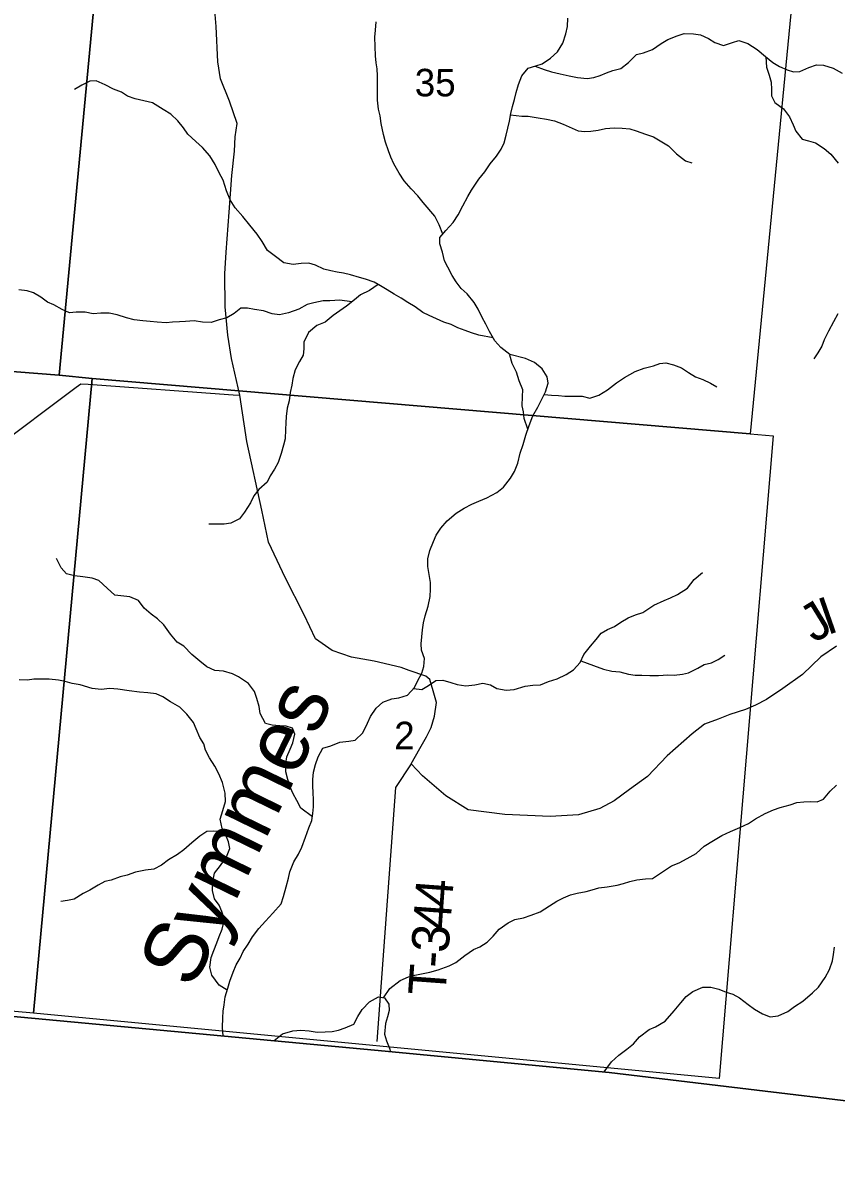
# Model space of a CAD drawing. Extents: x 1715311 to 2083412, y 146837 to 553079.
# Drawn here: x 1970212 to 1976745, y 307641 to 316815 of the extents above; entities that cross this region are included whole.
import ezdxf

# ---------------------------------------------------------------- set-up
doc = ezdxf.new("R2010")
doc.units = 0
for name, color, linetype in [('GM_X_Adjacent_County', 7, 'Continuous'), ('GM_X_County', 7, 'Continuous'), ('GM_X_County_Road', 7, 'Continuous'), ('GM_X_County_Road_Text', 7, 'Continuous'), ('GM_X_Major_River', 7, 'Continuous'), ('GM_X_Major_River_Text', 7, 'Continuous'), ('GM_X_Minor_River', 7, 'Continuous'), ('GM_X_Section', 7, 'Continuous'), ('GM_X_Section_Text', 7, 'Continuous'), ('GM_X_Township', 7, 'Continuous'), ('GM_X_Township_Road', 7, 'Continuous'), ('GM_X_Township_Road_Text', 7, 'Continuous')]:
    doc.layers.add(name, color=color, linetype=linetype)

msp = doc.modelspace()

# ---------------------------------------------------------------- linework, layer by layer
at = {"layer": 'GM_X_Adjacent_County'}
msp.add_lwpolyline([(1962033.5, 309585.4), (1968500, 308993.3), (1969333.1, 308914.5), (1969792.9, 308867.9), (1973036.6, 308563.8), (1974921.4, 308385.3), (1978099, 308006.1), (1980094.8, 307768), (1981158.3, 307641.1), (1981333.8, 309559.5), (1981413.6, 310431.3), (1981491.3, 311279.7), (1981647.4, 312985.2), (1981968.5, 316493.7), (1982170.3, 318699.4), (1982895.7, 327173.9), (1982963.5, 327965.4), (1983031.4, 328758.3), (1983804.4, 337791.6), (1984006.9, 340156)], dxfattribs=at)
at = {"layer": 'GM_X_County'}
msp.add_lwpolyline([(1984006.9, 340156), (1983804.4, 337791.6), (1983031.4, 328758.3), (1982963.5, 327965.4), (1982895.7, 327173.9), (1982170.3, 318699.4), (1981968.5, 316493.7), (1981647.4, 312985.2), (1981491.3, 311279.7), (1981413.6, 310431.3), (1981333.8, 309559.5), (1981158.3, 307641.1), (1980094.8, 307768), (1978099, 308006.1), (1974921.4, 308385.3), (1973036.6, 308563.8), (1969792.9, 308867.9), (1969333.1, 308914.5), (1968500, 308993.3), (1962033.5, 309585.4)], dxfattribs=at)
at = {"layer": 'GM_X_County_Road'}
for points in [[(1973314.3, 311614.6), (1973250.7, 311637.1), (1973033.7, 311688.9), (1972853, 311720.9), (1972696.1, 311773.3), (1972562.9, 311868.1), (1972470.6, 312061.6), (1972319.1, 312360.8), (1972255.5, 312496.5), (1972185.8, 312644.2), (1972130.9, 312900.3), (1972010.7, 313452.6), (1971953.9, 313823.9), (1971889.3, 314119.2), (1971859.2, 314307.4), (1971836.7, 314533.8), (1971835.8, 314798.6), (1971846, 314973.2), (1971870.6, 315294.4), (1971891.4, 315587.5), (1971913.4, 315784.3), (1971918.1, 315898.7), (1971933, 316005.2), (1971870.9, 316187), (1971800.9, 316364.8), (1971777.4, 316500.9), (1971766.3, 316785.6), (1971750.2, 316978)], [(1976747.8, 311808.8), (1976620.5, 311723.2), (1976473.7, 311581.1), (1976316.6, 311469), (1976185.3, 311379.3), (1976095.6, 311336.2), (1976015.8, 311301.1), (1975892, 311259.6), (1975796.2, 311222.4), (1975688.4, 311183.1), (1975587.1, 311103.8), (1975388.6, 310929), (1975230, 310762.8), (1975084.9, 310656.8), (1974961.6, 310567.2), (1974846.1, 310505.7), (1974676.3, 310455.7), (1974448, 310441.1), (1974083.1, 310457), (1973788.1, 310493.8), (1973608.5, 310606.1), (1973422.4, 310766.5), (1973330.7, 310864.1), (1973402, 310986.9), (1973453.1, 311081.8), (1973492.4, 311156.4), (1973517.4, 311247), (1973534.3, 311357.5), (1973507.2, 311449.5), (1973482.2, 311541.5), (1973447.9, 311567.2), (1973314.8, 311614.4), (1973314.3, 311614.6)]]:
    msp.add_lwpolyline(points, dxfattribs=at)
at = {"layer": 'GM_X_Major_River'}
for points in [[(1973902.3, 314447.3), (1973868.2, 314515.4), (1973836.2, 314569.5), (1973782.2, 314637.5), (1973732.1, 314681.6), (1973692.1, 314735.7), (1973660.1, 314785.7), (1973626.1, 314851.8), (1973598, 314903.9), (1973582, 314974), (1973562, 315040.1), (1973562, 315090.2), (1973610.1, 315146.3), (1973668.2, 315210.4), (1973708.2, 315272.5), (1973746.3, 315344.7), (1973786.4, 315418.8), (1973816.4, 315470.9), (1973874.5, 315559.1), (1973922.6, 315617.2), (1973966.6, 315681.3), (1974016.7, 315743.4), (1974054.8, 315801.5), (1974078.8, 315851.6), (1974094.8, 315913.7), (1974108.9, 315969.8), (1974120.9, 316023.9), (1974130.9, 316086), (1974145, 316142.1), (1974161, 316198.2), (1974175, 316256.3), (1974193.1, 316318.4), (1974221.1, 316388.6), (1974271.2, 316450.7), (1974333.3, 316468.7), (1974383.3, 316484.8), (1974451.4, 316530.9), (1974507.5, 316583), (1974549.5, 316651.1), (1974573.6, 316727.3), (1974585.6, 316785.4), (1974589.6, 316851.5)], [(1971820.3, 308680), (1971816.5, 308747.2), (1971818.5, 308823.3), (1971820.5, 308877.4), (1971828.5, 308927.5), (1971836.6, 308991.6), (1971858.6, 309063.7), (1971874.6, 309119.8), (1971900.7, 309191.9), (1971924.7, 309250), (1971956.8, 309302.1), (1971982.8, 309356.2), (1972022.9, 309416.3), (1972056.9, 309474.5), (1972107, 309540.6), (1972161.1, 309600.7), (1972221.2, 309664.8), (1972287.3, 309741), (1972305.3, 309799.1), (1972327.3, 309875.2), (1972345.4, 309945.3), (1972355.4, 309997.4), (1972389.4, 310077.6), (1972425.5, 310139.7), (1972453.6, 310195.8), (1972483.6, 310273.9), (1972509.7, 310350.1), (1972533.7, 310408.2), (1972541.7, 310466.3), (1972545.7, 310518.3), (1972547.8, 310578.5), (1972543.8, 310630.5), (1972541.8, 310686.6), (1972541.8, 310738.7), (1972545.8, 310796.8), (1972563.8, 310858.9), (1972583.9, 310919), (1972621.9, 310989.1), (1972686, 311009.2), (1972758.1, 311039.3), (1972830.2, 311047.3), (1972882.3, 311053.3), (1972942.3, 311113.5), (1972980.4, 311191.6), (1973004.4, 311243.7), (1973050.5, 311311.8), (1973104.6, 311359.9), (1973176.7, 311386), (1973232.7, 311394), (1973302.8, 311414.1), (1973356.9, 311476.2), (1973382.9, 311528.3), (1973417, 311592.4), (1973433, 311644.5), (1973437.1, 311708.6), (1973413, 311776.7), (1973411.1, 311828.8), (1973417.1, 311884.9), (1973423.1, 311939), (1973431.1, 311995.1), (1973443.1, 312051.2), (1973467.2, 312131.3), (1973483.2, 312207.5), (1973487.3, 312267.6), (1973485.3, 312319.6), (1973465.3, 312449.8), (1973465.3, 312510), (1973481.3, 312578.1), (1973509.4, 312650.2), (1973531.4, 312700.3), (1973569.5, 312756.4), (1973621.5, 312814.5), (1973691.6, 312876.6), (1973755.7, 312916.7), (1973817.8, 312948.8), (1973875.9, 312972.9), (1973939.9, 312998.9), (1974018, 313043), (1974072.1, 313087.1), (1974130.2, 313157.3), (1974160.2, 313211.4), (1974188.3, 313279.5), (1974206.3, 313357.6), (1974230.4, 313429.7), (1974252.4, 313503.9), (1974278.5, 313582), (1974308.5, 313658.1), (1974348.6, 313728.3), (1974376.6, 313782.4), (1974410.7, 313852.5), (1974430.7, 313920.6), (1974422.7, 313970.7), (1974382.7, 314034.8), (1974320.6, 314086.8), (1974250.6, 314118.9), (1974122.4, 314150.9), (1974052.4, 314206.9), (1974004.3, 314261), (1973960.3, 314335.1), (1973930.3, 314395.2), (1973902.3, 314447.3)]]:
    msp.add_lwpolyline(points, dxfattribs=at)
at = {"layer": 'GM_X_Minor_River'}
for points in [[(1973585.9, 315118.1), (1973556.1, 315192.3), (1973520, 315262.5), (1973427.9, 315370.6), (1973383.9, 315424.7), (1973329.9, 315482.7), (1973273.8, 315544.8), (1973233.8, 315606.9), (1973191.8, 315683), (1973167.7, 315737.1), (1973149.7, 315787.2), (1973125.7, 315855.3), (1973107.7, 315917.4), (1973089.7, 316007.5), (1973081.7, 316067.6), (1973069.7, 316121.7), (1973061.7, 316193.8), (1973061.8, 316390.1), (1973057.8, 316444.2), (1973049.8, 316494.3), (1973045.8, 316550.4), (1973041.8, 316624.5), (1973039.8, 316698.6), (1973043.9, 316756.7), (1973049.9, 316822.8)], [(1974327.7, 316467.1), (1974399.3, 316438.7), (1974457.4, 316420.7), (1974527.5, 316404.7), (1974601.5, 316388.7), (1974667.6, 316374.7), (1974743.7, 316366.7), (1974797.8, 316376.8), (1974849.8, 316392.8), (1974899.9, 316412.9), (1974952, 316430.9), (1975014, 316447), (1975078.1, 316495.1), (1975142.2, 316559.2), (1975198.3, 316573.2), (1975270.4, 316599.3), (1975340.4, 316649.4), (1975392.5, 316681.5), (1975466.6, 316711.6), (1975522.7, 316729.6), (1975598.8, 316727.7), (1975654.8, 316719.7), (1975718.9, 316689.6), (1975770.9, 316655.6), (1975839, 316633.6), (1975913.1, 316657.7), (1975963.2, 316671.7), (1976035.2, 316649.7), (1976111.3, 316601.7), (1976177.4, 316543.6), (1976235.4, 316497.5), (1976289.5, 316463.5), (1976351.5, 316437.5), (1976401.6, 316421.5), (1976453.7, 316423.5), (1976525.7, 316455.6), (1976587.8, 316477.6), (1976643.9, 316475.7), (1976720, 316449.6), (1976792, 316409.6)], [(1976179, 316542.3), (1976185.4, 316457.5), (1976207.4, 316395.4), (1976223.4, 316337.3), (1976225.4, 316279.2), (1976225.3, 316229.1), (1976253.4, 316175), (1976321.4, 316123), (1976369.5, 316058.9), (1976399.5, 315994.8), (1976421.5, 315944.7), (1976471.5, 315880.6), (1976521.6, 315866.6), (1976577.7, 315850.6), (1976647.7, 315804.6), (1976701.8, 315760.5), (1976761.8, 315688.4)], [(1973989.7, 314285.7), (1973874.2, 314307), (1973816.1, 314325), (1973766.1, 314343), (1973706, 314365.1), (1973652, 314391.1), (1973593.9, 314411.1), (1973533.8, 314437.1), (1973475.8, 314463.1), (1973425.7, 314489.1), (1973363.7, 314533.2), (1973305.6, 314569.2), (1973251.6, 314603.3), (1973195.5, 314635.3), (1973137.5, 314669.3), (1973085.4, 314701.4), (1973033.3, 314733.4), (1972965.3, 314757.4), (1972915.2, 314769.4), (1972843.1, 314791.4), (1972787.1, 314803.4), (1972737, 314811.4), (1972685, 314823.4), (1972628.9, 314835.4), (1972562.8, 314869.4), (1972508.8, 314883.4), (1972446.7, 314881.4), (1972382.6, 314873.4), (1972308.6, 314887.4), (1972240.5, 314939.4), (1972178.4, 314985.5), (1972134.4, 315057.6), (1972094.4, 315117.6), (1972034.3, 315189.8), (1971978.3, 315259.8), (1971918.2, 315327.9), (1971878.2, 315394), (1971848.2, 315466.1), (1971820.2, 315550.2), (1971790.2, 315610.3), (1971758.1, 315678.4), (1971714.1, 315746.5), (1971656.1, 315812.6), (1971602, 315862.7), (1971537.9, 315920.7), (1971503.9, 315970.8), (1971457.9, 316028.9), (1971401.8, 316080.9), (1971339.8, 316119), (1971253.7, 316173), (1971183.6, 316189), (1971115.5, 316205), (1971053.5, 316225), (1971003.4, 316257.1), (1970941.4, 316283.1), (1970873.3, 316317.1), (1970801.2, 316349.1), (1970749.2, 316345.1), (1970685.1, 316313), (1970627, 316279)], [(1974129.4, 316076.5), (1974221, 316066), (1974271.1, 316064), (1974351.2, 316052.1), (1974419.2, 316042.1), (1974483.3, 316028.1), (1974551.4, 316002.1), (1974623.5, 315970), (1974673.5, 315948), (1974725.6, 315942), (1974775.6, 315946.1), (1974833.7, 315954.1), (1974891.8, 315966.1), (1974961.8, 315972.2), (1975025.9, 315968.2), (1975088, 315962.2), (1975138, 315946.2), (1975212.1, 315920.2), (1975278.2, 315898.2), (1975330.2, 315868.2), (1975398.3, 315828.1), (1975462.4, 315764), (1975534.4, 315706), (1975584.5, 315690)], [(1972855, 314573.3), (1972759, 314587), (1972678.9, 314581), (1972624.8, 314581), (1972548.8, 314566.9), (1972496.7, 314552.9), (1972428.6, 314514.8), (1972346.5, 314484.7), (1972274.4, 314468.7), (1972214.4, 314476.6), (1972146.3, 314500.7), (1972074.2, 314512.6), (1972016.1, 314522.6), (1971964.1, 314524.6), (1971910, 314480.5), (1971849.9, 314444.5), (1971789.9, 314428.4), (1971725.8, 314408.3), (1971655.7, 314410.3), (1971589.6, 314422.3), (1971519.5, 314416.3), (1971469.5, 314414.3), (1971415.4, 314410.2), (1971363.4, 314406.2), (1971291.3, 314410.2), (1971235.2, 314416.2), (1971177.2, 314422.1), (1971105.1, 314430.1), (1971045, 314446.1), (1970968.9, 314470.1), (1970904.9, 314482.1), (1970838.8, 314482.1), (1970776.7, 314478.1), (1970712.6, 314492.1), (1970640.6, 314490), (1970586.5, 314486), (1970528.4, 314512), (1970460.4, 314550.1), (1970410.3, 314572.1), (1970356.3, 314612.1), (1970298.2, 314646.2), (1970248.2, 314662.2), (1970180.1, 314670.2)], [(1973066.9, 314712.8), (1972995.3, 314665.3), (1972925.2, 314629.2), (1972875.1, 314589.1), (1972811, 314539), (1972759, 314500.9), (1972704.9, 314464.8), (1972640.8, 314410.7), (1972572.7, 314384.6), (1972506.6, 314328.5), (1972468.6, 314250.4), (1972468.6, 314196.3), (1972464.6, 314146.2), (1972434.5, 314096.1), (1972400.5, 314028), (1972380.4, 313957.9), (1972372.4, 313905.8), (1972358.4, 313845.7), (1972350.3, 313779.6), (1972336.3, 313721.5), (1972328.3, 313653.3), (1972324.3, 313601.3), (1972322.2, 313549.2), (1972318.2, 313473.1), (1972306.2, 313423), (1972286.2, 313356.9), (1972262.1, 313284.7), (1972234.1, 313230.6), (1972200, 313176.5), (1972174, 313126.4), (1972107.9, 313066.3), (1972067.8, 313016.2), (1972041.8, 312960.1), (1971991.7, 312886), (1971951.6, 312831.9), (1971883.6, 312795.8), (1971829.5, 312789.8), (1971763.4, 312789.7), (1971707.4, 312787.7)], [(1976757.5, 314476.5), (1976723.5, 314412.3), (1976683.4, 314338.2), (1976649.3, 314270.1), (1976629.3, 314218), (1976597.2, 314165.9), (1976565.2, 314115.8)], [(1974268.7, 313552.5), (1974238.4, 313638.1), (1974232.4, 313690.2), (1974222.5, 313740.2), (1974224.5, 313814.4), (1974228.5, 313868.5), (1974198.5, 313940.6), (1974176.5, 314008.7), (1974142.4, 314078.8), (1974124.4, 314144.9)], [(1974400.4, 313831.3), (1974458.7, 313824.5), (1974514.8, 313822.5), (1974564.9, 313816.5), (1974705, 313816.6), (1974767.1, 313800.6), (1974839.2, 313824.6), (1974909.3, 313866.7), (1974979.4, 313924.8), (1975043.4, 313966.9), (1975129.6, 314015.1), (1975203.6, 314041.1), (1975277.7, 314059.2), (1975327.8, 314079.2), (1975377.9, 314085.3), (1975437.9, 314069.3), (1975502, 314045.3), (1975560, 314007.2), (1975614.1, 313973.2), (1975674.2, 313949.2), (1975734.2, 313921.1), (1975786.3, 313891.1)], [(1972537.8, 310437.8), (1972445.6, 310508.3), (1972411.6, 310570.4), (1972383.6, 310622.5), (1972361.6, 310672.5), (1972341.6, 310738.6), (1972325.6, 310800.7), (1972323.6, 310866.8), (1972333.6, 310920.9), (1972359.6, 310981), (1972381.7, 311033.1), (1972395.7, 311101.2), (1972377.7, 311151.3), (1972327.7, 311165.3), (1972275.6, 311169.3), (1972213.5, 311173.3), (1972161.5, 311187.3), (1972119.4, 311269.4), (1972109.4, 311323.5), (1972091.4, 311389.6), (1972073.4, 311443.7), (1972023.4, 311509.7), (1971945.3, 311561.8), (1971895.3, 311587.8), (1971825.2, 311607.8), (1971755.1, 311613.8), (1971689, 311641.8), (1971633, 311687.9), (1971570.9, 311742), (1971504.9, 311808), (1971452.8, 311840), (1971398.8, 311904.1), (1971344.7, 311980.2), (1971294.7, 312028.3), (1971242.6, 312066.3), (1971186.6, 312114.4), (1971140.6, 312174.5), (1971072.5, 312204.5), (1971022.4, 312210.5), (1970950.4, 312218.5), (1970888.3, 312274.5), (1970822.2, 312336.6), (1970770.2, 312354.6), (1970694.1, 312364.6), (1970626, 312374.6), (1970564, 312388.6), (1970519.9, 312438.7), (1970483.9, 312512.8)], [(1973351, 311469.5), (1973417, 311460.2), (1973471, 311494.3), (1973529.1, 311532.4), (1973585.2, 311536.4), (1973649.2, 311516.4), (1973701.3, 311500.4), (1973771.4, 311490.4), (1973843.5, 311498.5), (1973907.5, 311510.5), (1973967.6, 311498.5), (1974019.7, 311468.5), (1974093.7, 311454.5), (1974157.8, 311460.5), (1974245.9, 311486.6), (1974308, 311494.6), (1974370.1, 311498.7), (1974434.1, 311524.7), (1974504.2, 311546.8), (1974576.3, 311580.9), (1974636.4, 311619), (1974688.5, 311679.1), (1974718.5, 311743.2), (1974770.6, 311809.3), (1974816.7, 311863.4), (1974856.7, 311913.5), (1974908.8, 311943.6), (1974964.8, 311967.7), (1975014.9, 312001.7), (1975073, 312037.8), (1975133.1, 312059.9), (1975191.1, 312079.9), (1975281.2, 312138.1), (1975363.4, 312176.2), (1975413.4, 312198.2), (1975471.5, 312224.3), (1975549.6, 312274.4), (1975603.7, 312344.5), (1975671.8, 312400.6)], [(1974694.2, 311691.3), (1974794.6, 311653.1), (1974874.7, 311623.1), (1974942.7, 311609.1), (1975006.8, 311603.1), (1975076.9, 311585.1), (1975130.9, 311575.1), (1975185, 311575.1), (1975249.1, 311573.1), (1975319.1, 311573.2), (1975393.2, 311579.2), (1975443.3, 311577.2), (1975509.4, 311583.3), (1975559.4, 311595.3), (1975633.5, 311631.4), (1975683.6, 311661.5), (1975743.7, 311675.5), (1975795.7, 311701.6), (1975849.8, 311735.6)], [(1971853.6, 309047.3), (1971788.5, 309087.7), (1971730.5, 309167.8), (1971714.5, 309229.9), (1971724.5, 309308), (1971746.5, 309364.1), (1971770.6, 309426.3), (1971788.6, 309476.3), (1971812.7, 309536.5), (1971830.7, 309612.6), (1971810.7, 309678.7), (1971788.7, 309728.8), (1971750.7, 309778.8), (1971734.7, 309846.9), (1971738.7, 309917), (1971752.7, 309985.2), (1971800.8, 310047.3), (1971846.9, 310117.4), (1971874.9, 310183.5), (1971862.9, 310237.6), (1971842.9, 310291.7), (1971812.9, 310345.8), (1971796.9, 310419.9), (1971818.9, 310488), (1971838.9, 310562.1), (1971837, 310628.2), (1971815, 310714.4), (1971786.9, 310784.5), (1971754.9, 310844.6), (1971710.9, 310912.6), (1971678.9, 310972.7), (1971666.9, 311024.8), (1971634.8, 311074.9), (1971604.8, 311145), (1971582.8, 311197.1), (1971528.8, 311263.1), (1971472.7, 311319.2), (1971398.6, 311361.2), (1971336.6, 311403.3), (1971282.5, 311425.3), (1971216.5, 311435.3), (1971150.4, 311439.3), (1971066.3, 311451.3), (1970976.2, 311463.2), (1970910.1, 311469.2), (1970842, 311461.2), (1970770, 311469.2), (1970673.9, 311497.2), (1970607.8, 311509.2), (1970551.7, 311525.2), (1970499.7, 311535.2), (1970423.6, 311545.2), (1970357.5, 311545.1), (1970301.4, 311543.1), (1970249.4, 311535.1), (1970183.3, 311539.1)], [(1973109.9, 308985.7), (1973160.1, 309060.2), (1973244.2, 309124.4), (1973310.3, 309154.4), (1973360.3, 309166.5), (1973414.4, 309178.5), (1973480.5, 309190.6), (1973548.5, 309208.6), (1973636.7, 309240.7), (1973690.7, 309268.8), (1973762.8, 309324.9), (1973832.9, 309373), (1973883, 309395), (1973941, 309431.1), (1973989.1, 309481.2), (1974037.2, 309535.3), (1974111.3, 309587.5), (1974163.3, 309613.5), (1974233.4, 309627.6), (1974295.5, 309649.6), (1974367.6, 309675.7), (1974441.7, 309723.8), (1974501.8, 309759.9), (1974555.8, 309788), (1974609.9, 309812), (1974664, 309824.1), (1974736.1, 309838.1), (1974786.1, 309852.1), (1974838.2, 309868.2), (1974906.3, 309876.2), (1974986.4, 309888.3), (1975036.4, 309902.3), (1975088.5, 309918.4), (1975144.5, 309932.4), (1975212.6, 309940.5), (1975270.7, 309942.5), (1975350.8, 309996.6), (1975422.9, 310044.7), (1975485, 310068.8), (1975547, 310102.9), (1975619.1, 310145), (1975685.2, 310203.1), (1975759.3, 310249.2), (1975827.4, 310289.3), (1975895.5, 310321.4), (1975971.6, 310351.4), (1976041.7, 310383.5), (1976095.7, 310423.6), (1976175.8, 310465.7), (1976241.9, 310495.8), (1976294, 310513.8), (1976376.1, 310535.9), (1976428.2, 310554), (1976484.2, 310558), (1976538.3, 310562), (1976592.3, 310558), (1976642.4, 310580.1), (1976696.5, 310644.2), (1976746.5, 310692.3)], [(1971828.9, 310316.8), (1971746.8, 310323.7), (1971690.7, 310319.7), (1971634.6, 310283.6), (1971568.6, 310229.5), (1971506.5, 310173.4), (1971454.4, 310135.3), (1971382.3, 310093.2), (1971326.2, 310049.1), (1971264.2, 310019), (1971198.1, 310009), (1971118, 309992.9), (1971049.9, 309970.9), (1970993.8, 309956.8), (1970921.8, 309930.7), (1970869.7, 309918.7), (1970817.6, 309888.6), (1970749.5, 309848.5), (1970695.5, 309822.5), (1970625.4, 309776.4), (1970571.3, 309766.3), (1970517.2, 309758.3)], [(1974880.3, 308390.2), (1974939.9, 308472), (1974998, 308524.1), (1975064.1, 308572.2), (1975116.2, 308616.3), (1975164.2, 308670.4), (1975242.4, 308730.5), (1975294.4, 308750.6), (1975370.5, 308798.7), (1975442.6, 308880.8), (1975496.7, 308945), (1975540.8, 308995.1), (1975594.8, 309035.2), (1975674.9, 309071.2), (1975739, 309071.3), (1975801.1, 309053.3), (1975861.1, 309031.2), (1975915.2, 309015.2), (1975969.2, 308985.2), (1976039.3, 308931.2), (1976089.4, 308893.1), (1976153.4, 308857.1), (1976215.5, 308833.1), (1976279.6, 308839.1), (1976355.7, 308875.2), (1976409.7, 308915.3), (1976475.8, 308957.4), (1976553.9, 309025.5), (1976604, 309071.6), (1976656.1, 309147.8), (1976692.1, 309211.9), (1976714.2, 309282), (1976722.2, 309332.1), (1976732.2, 309392.2)], [(1972230.1, 308641.1), (1972299.1, 308694.9), (1972381.1, 308719.4), (1972445.2, 308725.4), (1972513.3, 308719.4), (1972575.3, 308709.4), (1972639.4, 308711.5), (1972697.5, 308713.5), (1972747.5, 308725.5), (1972801.6, 308743.6), (1972869.7, 308773.6), (1972901.7, 308833.8), (1972937.8, 308889.8), (1972995.9, 308954), (1973068, 308994.1), (1973118, 308984.1), (1973152, 308934), (1973154, 308883.9), (1973142, 308831.8), (1973124, 308777.7), (1973117.9, 308693.6), (1973131.9, 308639.5), (1973159.2, 308571.3), (1973161.4, 308553)]]:
    msp.add_lwpolyline(points, dxfattribs=at)
at = {"layer": 'GM_X_Section'}
for points in [[(1965361.2, 319827.2), (1971001.4, 319276), (1970504.2, 313985.5), (1965290.6, 314392.9), (1964870.5, 314425.2)], [(1971001.4, 319276), (1976564.7, 318799.8), (1976053.5, 313513.5), (1970768.2, 313957.7), (1970504.2, 313985.5)], [(1965290.6, 314392.9), (1970504.2, 313985.5), (1970768.2, 313957.7), (1970297.6, 308860.5), (1964968.2, 309337.4)], [(1970768.2, 313957.7), (1976053.5, 313513.5), (1976237.6, 313497.6), (1975805, 308336.3), (1970297.6, 308860.5)]]:
    msp.add_lwpolyline(points, close=True, dxfattribs=at)
at = {"layer": 'GM_X_Township'}
msp.add_lwpolyline([(1984006.9, 340156), (1983804.4, 337791.6), (1983031.4, 328758.3), (1982963.5, 327965.4), (1982895.7, 327173.9), (1982170.3, 318699.4), (1981968.5, 316493.7), (1981647.4, 312985.2), (1981491.3, 311279.7), (1981413.6, 310431.3), (1981333.8, 309559.5), (1981158.3, 307641.1), (1980094.8, 307768), (1978099, 308006.1), (1974921.4, 308385.3), (1973036.6, 308563.8), (1969792.9, 308867.9), (1969333.1, 308914.5), (1968500, 308993.3), (1962033.5, 309585.4)], dxfattribs=at)
at = {"layer": 'GM_X_Township_Road'}
for points in [[(1967857.9, 312477.6), (1967863, 312530.4), (1967930.2, 313216.3), (1967931.9, 313233.8), (1968019.1, 313248.5), (1968071.4, 313257.3), (1968098.2, 313261.8), (1968158.9, 313211.5), (1968566.7, 312872.7), (1968579.2, 312862.2), (1968668.6, 312855.4), (1969197.2, 312815), (1969208.5, 312814), (1969284.2, 312870.9), (1970641.3, 313889.1), (1970677.4, 313916.3), (1970737.8, 313911.9), (1971901.1, 313827.8), (1971953.9, 313823.9)], [(1973330.7, 310864.1), (1973204.2, 310675.1), (1973056.4, 308634.9)]]:
    msp.add_lwpolyline(points, dxfattribs=at)

# ---------------------------------------------------------------- texts
at = {"layer": 'GM_X_County_Road_Text'}
for s, rotation, p in [('I', 19.22484, (1976672.3, 311895.6)), ('J', 31.45223, (1976567.5, 311829.3))]:
    msp.add_text(s, height=300, rotation=rotation, dxfattribs=at).set_placement(p)
at = {"layer": 'GM_X_Major_River_Text'}
msp.add_text('Symmes', height=500.02, rotation=64.00161, dxfattribs=at).set_placement((1971572.5, 309043.5))
at = {"layer": 'GM_X_Section_Text'}
for s, p in [('35', (1973359.9, 316224.2)), ('2', (1973195, 310981.1))]:
    msp.add_text(s, height=221, rotation=0.00001, dxfattribs=at).set_placement(p)
at = {"layer": 'GM_X_Township_Road_Text'}
for s, rotation, p in [('4', 85.83287, (1973656.8, 309706.2)), ('4', 85.85449, (1973643.6, 309523.4)), ('3', 85.85545, (1973630.3, 309340.5)), ('-', 85.85545, (1973621.5, 309218.7)), ('T', 85.85546, (1973605.3, 308995.4))]:
    msp.add_text(s, height=300, rotation=rotation, dxfattribs=at).set_placement(p)

doc.saveas('drawing.dxf')
